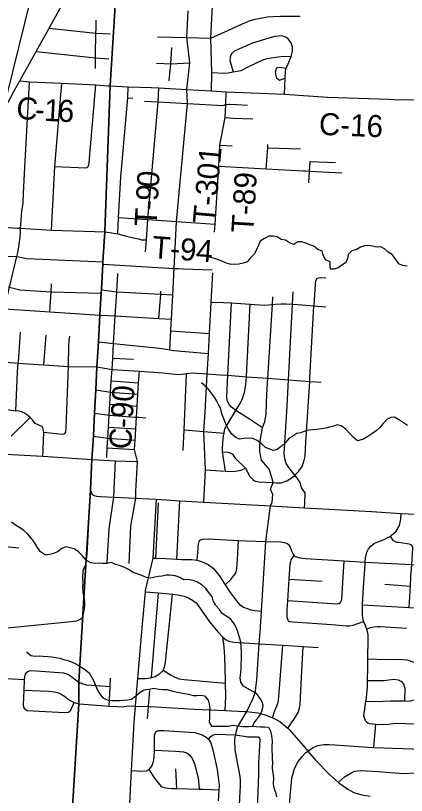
# Model space of a CAD drawing. Extents: x 114604 to 551442, y 316898 to 567001.
# Drawn here: x 217204 to 222509, y 400988 to 411584 of the extents above; entities that cross this region are included whole.
import ezdxf

# ---------------------------------------------------------------- set-up
doc = ezdxf.new("R2010")
doc.units = 0
for name, color, linetype in [('_CIVIL_CONSTRUCTION', 7, 'Continuous'), ('GE_P_Alignment_1000_Bearings', 7, 'Continuous'), ('GE_P_Alignment_1000_Cardinal_Points', 7, 'Continuous'), ('GE_P_Alignment_100_Cardinal_Points', 7, 'Continuous'), ('GE_P_Alignment_500_Bearings', 7, 'Continuous'), ('GE_P_Alignment_500_Distances', 7, 'Continuous'), ('PM_P_Cells', 7, 'Continuous'), ('PM_P_CL_Double_Solid', 7, 'Continuous'), ('PM_P_Crosswalk', 7, 'Continuous')]:
    doc.layers.add(name, color=color, linetype=linetype)

msp = doc.modelspace()

# ---------------------------------------------------------------- linework, layer by layer
at = {"layer": '_CIVIL_CONSTRUCTION'}
for points in [[(217206, 410600), (217260, 410697), (217481, 411094), (217658, 411412), (217885, 411824), (217998, 412039)], [(216772, 409839), (216881, 410021), (216966, 410161), (217206, 410600)]]:
    msp.add_lwpolyline(points, dxfattribs=at)
at = {"layer": 'GE_P_Alignment_1000_Bearings'}
msp.add_lwpolyline([(214445, 399967), (214831, 401459), (215381, 403717), (215872, 405699), (216251, 407094), (216836, 409497), (217493, 412147), (218313, 415395), (218872, 417670)], dxfattribs=at)
at = {"layer": 'GE_P_Alignment_1000_Cardinal_Points'}
for p, q in [((219130, 411297), (219528, 411285)), ((219528, 411285), (219853, 411276)), ((218286, 410865), (218288, 411008)), ((218728, 410464), (218795, 410463)), ((220204, 410374), (220353, 410368)), ((220048, 410197), (220155, 410192)), ((220155, 410192), (220423, 410182)), ((219977, 409821), (220142, 409813)), ((220626, 409785), (221069, 409771)), ((221194, 409470), (221203, 409603)), ((221203, 409603), (221548, 409587)), ((218590, 408616), (218602, 408839)), ((218980, 408536), (218997, 408813)), ((219386, 408788), (219913, 408751)), ((219905, 408639), (219913, 408751)), ((218418, 408645), (218590, 408616)), ((218969, 408375), (218980, 408536)), ((219482, 408143), (219873, 408127)), ((218522, 406928), (218802, 406917)), ((218503, 406619), (218874, 406593)), ((218484, 406306), (218854, 406276)), ((218877, 406125), (218970, 406118)), ((218465, 405990), (218836, 405967)), ((218448, 405712), (218818, 405686))]:
    msp.add_line(p, q, dxfattribs=at)
for points in [[(219862, 410562), (219869, 410810), (219853, 411276), (219877, 411718), (219901, 412157)], [(219530, 410581), (219567, 410941), (219528, 411285), (219548, 411646)], [(219853, 411276), (220363, 411507), (220436, 411530), (220544, 411554), (220625, 411565), (220701, 411573), (220801, 411574), (221068, 411574)], [(218294, 411346), (218295, 411402), (218297, 411521)], [(217658, 411412), (218294, 411346), (218487, 411337)], [(218288, 411008), (218289, 411044), (218294, 411346)], [(220852, 410514), (220863, 410733), (220868, 410833), (220877, 410870), (220903, 410926), (220945, 411029), (220961, 411098), (220964, 411156), (220944, 411214), (220904, 411267), (220866, 411291), (220816, 411307), (220768, 411303), (220723, 411298), (220641, 411278), (220420, 411211), (220169, 411100), (220132, 411061), (220118, 411019), (220114, 410972), (220159, 410821)], [(219290, 410695), (219309, 410928), (219326, 411150)], [(217481, 411094), (218288, 411008), (218471, 410998)], [(219869, 410810), (220026, 410802), (220084, 410806), (220159, 410821), (220266, 410839), (220378, 410897), (220549, 410976), (220618, 410999), (220702, 411015), (220835, 411030), (220945, 411029)], [(219117, 410936), (219309, 410928), (219567, 410941)], [(220863, 410733), (220788, 410703), (220749, 410730), (220739, 410766), (220733, 410818), (220739, 410845), (220747, 410870), (220755, 410877), (220792, 410883), (220877, 410870)], [(218602, 408839), (218632, 409392), (218728, 410464), (218731, 410615)], [(218997, 408813), (219139, 410413), (219147, 410601)], [(219317, 407406), (219319, 407458), (219336, 407789), (219354, 408148), (219386, 408788), (219536, 410389), (219530, 410581)], [(219913, 408751), (219962, 409539), (219977, 409821), (220048, 410197), (220057, 410377), (220061, 410549)], [(218953, 410420), (219139, 410413), (219536, 410389), (220021, 410363), (220057, 410377), (220104, 410378)], [(220104, 410378), (220114, 410378), (220204, 410374)], [(220604, 409503), (220626, 409785), (220626, 409830)], [(219962, 409539), (220604, 409503), (221109, 409475), (221141, 409473)], [(221141, 409473), (221194, 409470), (221631, 409446)], [(221183, 409309), (221193, 409456), (221194, 409470)], [(218602, 408839), (218997, 408813), (219386, 408788)], [(216145, 408775), (217226, 408695), (217272, 408695), (217690, 408667), (218418, 408645)], [(218590, 408616), (218709, 408585), (218806, 408565), (218872, 408550), (218914, 408538), (218980, 408536)], [(218391, 408205), (219354, 408148), (219413, 408145), (219482, 408143)], [(218440, 405579), (218448, 405712), (218456, 405843), (218465, 405990), (218475, 406153), (218484, 406306), (218494, 406469), (218503, 406619), (218513, 406777), (218522, 406928), (218534, 407129), (218557, 407502), (218577, 407831), (218593, 408080)], [(218371, 407858), (218577, 407831), (219173, 407798), (219336, 407789)], [(219149, 407468), (219173, 407798), (219176, 407841)], [(218349, 407514), (218557, 407502), (219149, 407468), (219319, 407458)], [(219299, 407043), (219312, 407300), (219317, 407406)], [(218332, 407150), (218534, 407129), (219159, 407066), (219247, 407051), (219299, 407043)], [(218308, 406811), (218513, 406777), (218884, 406750), (219202, 406728)], [(218860, 405525), (218818, 405686), (218826, 405814), (218836, 405967), (218845, 406127), (218854, 406276), (218864, 406438), (218874, 406593), (218884, 406750)], [(218295, 406497), (218494, 406469), (218864, 406438)], [(218277, 406183), (218475, 406153), (218821, 406128), (218845, 406127), (218877, 406125)], [(218261, 405870), (218456, 405843), (218826, 405814)]]:
    msp.add_lwpolyline(points, dxfattribs=at)
at = {"layer": 'GE_P_Alignment_100_Cardinal_Points'}
for p, q in [((219312, 407300), (219835, 407264)), ((217585, 406840), (217619, 407243)), ((217143, 405869), (217400, 406123)), ((219391, 404198), (219434, 404992)), ((219109, 404212), (219144, 404961)), ((220916, 403925), (221364, 403900)), ((222218, 403857), (222563, 403830)), ((219049, 402589), (219143, 403741)), ((216320, 403185), (217959, 403353)), ((219391, 401081), (219377, 401350))]:
    msp.add_line(p, q, dxfattribs=at)
for points in [[(217276, 408744), (217288, 408926), (217305, 409038), (217312, 409170), (217329, 409519), (217394, 410685)], [(217690, 408667), (217738, 409532), (217833, 410664)], [(218189, 409534), (218197, 409556), (218204, 409588), (218291, 410642)], [(217738, 409532), (218158, 409517), (218177, 409520), (218189, 409534)], [(216893, 405634), (216928, 406254), (216946, 406566), (216963, 406884), (217003, 407249), (217054, 407601), (217122, 407894), (217220, 408309), (217237, 408383), (217254, 408473), (217265, 408571), (217268, 408641), (217272, 408695), (217276, 408744)], [(216574, 408335), (217220, 408309), (217354, 408282), (218390, 408236)], [(219758, 404972), (219783, 405410), (219759, 405934), (219777, 406195), (219805, 406715), (219820, 406992), (219835, 407264), (219859, 407691), (219863, 407766), (219883, 408089)], [(217666, 407559), (217684, 407831), (217692, 407939)], [(220699, 405239), (220742, 405236), (220808, 405234), (220887, 405264), (220933, 405291), (220986, 405328), (220995, 405338), (221048, 405395), (221093, 405458), (221117, 405523), (221134, 405599), (221145, 405791), (221196, 406614), (221198, 406656), (221254, 407639), (221255, 407644), (221275, 407937), (221280, 407976), (221293, 408010)], [(221293, 408010), (221317, 408022), (221353, 408023), (221413, 408022)], [(216467, 407896), (217122, 407894), (217262, 407858), (217684, 407831), (218367, 407812)], [(221125, 404897), (221129, 404960), (221134, 405098), (221087, 405169), (221072, 405224), (221055, 405258), (221031, 405295), (220995, 405338), (220957, 405383), (220905, 405456), (220878, 405499), (220857, 405559), (220851, 405637), (220888, 406276), (220907, 406635), (220962, 407661), (220971, 407831)], [(220662, 404922), (220688, 404972), (220695, 405078), (220662, 405149), (220699, 405239), (220683, 405307), (220648, 405422), (220543, 405541), (220517, 405662), (220518, 405734), (220529, 405832), (220545, 405928), (220555, 405984), (220585, 406068), (220604, 406170), (220611, 406328), (220620, 406518), (220628, 406656), (220689, 407657), (220695, 407760)], [(215854, 407673), (216592, 407630), (216849, 407615), (217054, 407601), (217666, 407559), (218349, 407514)], [(219859, 407691), (220025, 407686), (220135, 407679), (220386, 407661), (220447, 407657), (220589, 407651), (220637, 407654), (220677, 407656), (220689, 407657), (220731, 407661), (220808, 407668), (220878, 407667), (220962, 407661), (221036, 407656), (221254, 407639), (221414, 407626)], [(220051, 405395), (220012, 405655), (220014, 405705), (220022, 405839), (220026, 405877), (220033, 405911), (220035, 405921), (220046, 405968), (220088, 406044), (220193, 406218), (220244, 406301), (220277, 406366), (220309, 406464), (220328, 406565), (220336, 406677), (220336, 406683), (220386, 407661)], [(220555, 405984), (220379, 406099), (220193, 406218), (220135, 406265), (220101, 406298), (220078, 406341), (220069, 406391), (220074, 406505), (220084, 406696), (220135, 407679)], [(217574, 405596), (217578, 405679), (217582, 405819), (217585, 405923), (217569, 405994), (217468, 406040), (217435, 406091), (217400, 406123), (217334, 406175), (217284, 406200), (217242, 406208), (217205, 406215), (217231, 406744), (217239, 406863), (217241, 406880), (217271, 407280)], [(217871, 405906), (217885, 405928), (217888, 405984), (217923, 406817), (217927, 407098), (217929, 407168), (217941, 407226)], [(219299, 407043), (219346, 407032), (219351, 407032), (219820, 406992)], [(216595, 406905), (216963, 406884), (217239, 406863), (217375, 406854), (217585, 406840), (217923, 406817), (218308, 406811)], [(219202, 406728), (219407, 406709), (219451, 406710), (219498, 406716), (219525, 406721), (219563, 406727), (219601, 406728), (219661, 406725), (219805, 406715), (219980, 406703), (220084, 406696), (220336, 406677), (220628, 406656), (220907, 406635), (221196, 406614), (221351, 406602)], [(219477, 405675), (219490, 405957), (219505, 406283), (219525, 406721)], [(216245, 406280), (216515, 406262), (216928, 406254), (217205, 406215)], [(217585, 405923), (217836, 405894), (217857, 405900), (217871, 405906)], [(219490, 405957), (219759, 405934), (220033, 405911)], [(215912, 405683), (216119, 405671), (216893, 405634), (217574, 405596), (218239, 405554)], [(220012, 405655), (220087, 405653), (220128, 405638), (220148, 405623), (220185, 405572), (220324, 405435), (220360, 405366), (220381, 405325), (220400, 405301), (220424, 405278), (220448, 405264), (220505, 405249), (220602, 405244), (220699, 405239)], [(218239, 405554), (218561, 405536), (218860, 405525)], [(218447, 404151), (218475, 404610), (218538, 405042), (218561, 405536)], [(218744, 404138), (218768, 404646), (218836, 405027), (218835, 405118), (218860, 405525)], [(219783, 405410), (220051, 405395), (220118, 405390), (220182, 405392), (220265, 405409), (220324, 405435)], [(217959, 403353), (218035, 403362), (218080, 403381), (218107, 403402), (218120, 403434), (218132, 403505), (218142, 403553), (218143, 403596), (218140, 403663), (218120, 403750), (218114, 403824), (218119, 403880), (218117, 403939), (218121, 404039), (218131, 404069), (218152, 404107), (218176, 404262), (218220, 405131)], [(218220, 405131), (218243, 405076), (218269, 405061), (218303, 405053), (218355, 405048), (218538, 405042), (218836, 405027), (219014, 405016), (219114, 405011)], [(218665, 396829), (218657, 396854), (218647, 397045), (218615, 397990), (218662, 398895), (218711, 399895), (218736, 400476), (218763, 401067), (218778, 401328), (218814, 401980), (218832, 402199), (218864, 402575), (218882, 402789), (218928, 403314), (218965, 403753), (218966, 403771), (219072, 404213), (219114, 405011)], [(219114, 405011), (219242, 405003), (219434, 404992), (219758, 404972), (220662, 404922), (221125, 404897), (222035, 404844), (222436, 404818), (223371, 404771)], [(220237, 400772), (220255, 401124), (220256, 401202), (220249, 401271), (220225, 401387), (220184, 401606), (220180, 401745), (220189, 401811), (220217, 401913), (220287, 402036), (220343, 402126), (220425, 402300), (220459, 402396), (220467, 402448), (220477, 402558), (220512, 403048), (220523, 403205), (220541, 403489), (220600, 404440), (220662, 404922)], [(221966, 401987), (221955, 402003), (221943, 402030), (221933, 402068), (221940, 402134), (221959, 402267), (221961, 402276), (221979, 402452), (221981, 402528), (221981, 402551), (221984, 402735), (221985, 402844), (221987, 402919), (221990, 403045), (221990, 403121), (221990, 403169), (221977, 403234), (221971, 403248), (221935, 403337), (221928, 403352), (221925, 403359), (221918, 403401), (221914, 403441), (221912, 403527), (221914, 403577), (221921, 403748), (221949, 404126), (221951, 404156), (221954, 404218), (221972, 404294), (221994, 404338), (222025, 404375), (222078, 404413), (222120, 404432), (222206, 404467), (222259, 404492), (222291, 404512), (222303, 404519), (222368, 404576), (222414, 404657), (222433, 404739), (222436, 404818)], [(215729, 404441), (216514, 404395), (216605, 404417), (217246, 404351)], [(219667, 404184), (219688, 404400), (219695, 404436), (219711, 404458), (219739, 404470), (219821, 404472), (220230, 404453), (220334, 404448), (220600, 404440), (220804, 404433), (220848, 404426), (220884, 404417), (220908, 404397), (220931, 404363), (220948, 404310), (220970, 404264), (220980, 404250), (220984, 404246), (221001, 404233), (221065, 404218), (221141, 404205), (221663, 404173), (221951, 404156)], [(220050, 403849), (220125, 403920), (220168, 403974), (220191, 404009), (220206, 404071), (220216, 404191), (220230, 404453)], [(222545, 403541), (222563, 403830), (222571, 403959), (222581, 404123), (222595, 404343), (222594, 404367), (222578, 404390), (222549, 404402), (222519, 404407), (222401, 404422), (222377, 404426), (222334, 404449), (222291, 404512)], [(220902, 403366), (220898, 403380), (220891, 403404), (220891, 403510), (220899, 403637), (220916, 403925), (220929, 404135), (220938, 404160), (220946, 404188), (220984, 404246)], [(219072, 404213), (219109, 404212), (219245, 404205), (219391, 404198), (219459, 404195), (219597, 404191), (219667, 404184), (219750, 404155), (219818, 404126), (219885, 404074), (219968, 403975), (220050, 403849), (220109, 403760), (220201, 403633), (220240, 403586), (220298, 403547), (220396, 403511), (220453, 403498), (220541, 403489)], [(221612, 403610), (221626, 403634), (221631, 403656), (221663, 404173)], [(221951, 404156), (222581, 404123), (222714, 404116)], [(218864, 402575), (218966, 402578), (219037, 402584), (219049, 402589), (219097, 402605), (219162, 402644), (219207, 402687), (219208, 402690), (219226, 402730), (219240, 402800), (219335, 403724)], [(218965, 403753), (219143, 403741), (219195, 403737), (219335, 403724), (219341, 403724), (219424, 403710), (219492, 403694), (219552, 403673), (219605, 403642), (219653, 403604), (219683, 403570), (219838, 403348), (219947, 403211), (220017, 403137), (220055, 403105), (220099, 403083), (220169, 403072), (220512, 403048), (220830, 403028), (221106, 403010), (221312, 402998)], [(220899, 403637), (221569, 403591), (221592, 403596), (221612, 403610)], [(221914, 403577), (222545, 403541), (222685, 403533)], [(220902, 403366), (220915, 403353), (220969, 403344), (221495, 403308), (221697, 403291), (221735, 403293), (221787, 403301), (221928, 403352)], [(221971, 403248), (222020, 403268), (222065, 403279), (222113, 403282), (222151, 403281), (222511, 403261)], [(220047, 402140), (220056, 402333), (220055, 402513), (220055, 402549), (220044, 402870), (220037, 403007), (220027, 403075), (220017, 403137)], [(220690, 402042), (220720, 402129), (220751, 402203), (220762, 402238), (220771, 402278), (220780, 402384), (220830, 403028)], [(220899, 401902), (220990, 402033), (221040, 402116), (221057, 402174), (221066, 402218), (221080, 402506), (221088, 402674), (221106, 403010)], [(221985, 402844), (222235, 402836), (222397, 402840), (222518, 402830), (222608, 402800)], [(217328, 402164), (217315, 402187), (217311, 402217), (217319, 402418), (217326, 402561), (217332, 402628), (217358, 402664)], [(217358, 402664), (217379, 402677), (217403, 402684), (217549, 402677), (217852, 402653), (217898, 402639), (217946, 402616), (218010, 402564), (218062, 402525), (218116, 402503), (218166, 402491), (218486, 402467)], [(219208, 402690), (219314, 402622), (219367, 402593), (219425, 402574), (219492, 402562), (220055, 402513)], [(216179, 402623), (216937, 402580), (217156, 402571), (217326, 402561)], [(218472, 402202), (218486, 402467), (218494, 402581)], [(221981, 402551), (222202, 402550), (222336, 402568), (222398, 402560), (222442, 402535), (222468, 402500), (222486, 402447), (222484, 402272)], [(217319, 402418), (217655, 402402), (217733, 402393), (217788, 402380), (217824, 402365), (217868, 402336), (217935, 402284), (217998, 402251), (218063, 402231), (218188, 402222), (218472, 402202), (218596, 402194), (218651, 402192), (218704, 402202), (218771, 402204), (218832, 402199), (219006, 402194), (219034, 402194), (219632, 402160), (220047, 402140), (220310, 402130), (220343, 402126), (220412, 402118), (220498, 402111), (220590, 402081), (220690, 402042), (220713, 402033), (220791, 401990), (220840, 401953), (220899, 401902), (220917, 401885), (221106, 401664), (221171, 401588), (221279, 401463), (221463, 401274), (221588, 401162), (221603, 401149), (221712, 401071), (221793, 401028), (221905, 400996), (222016, 400979)], [(218992, 402030), (219006, 402194), (219025, 402414)], [(221959, 402267), (222086, 402264), (222298, 402272), (222484, 402272), (222549, 402270), (222613, 402285), (222792, 402341)], [(217328, 402164), (217364, 402141), (217609, 402130), (217877, 402114), (217921, 402119), (217952, 402146), (217998, 402251)], [(221966, 401987), (221986, 401973), (222006, 401965), (222088, 401957), (222095, 401957), (222236, 401949), (222358, 401970), (222772, 401955), (222829, 401950), (222969, 401932), (223291, 401895), (223473, 401871), (223543, 401847), (223652, 401777)], [(222067, 401639), (222085, 401851), (222095, 401957)], [(218778, 401328), (218852, 401322), (218908, 401317), (218980, 401323), (219013, 401342), (219021, 401346), (219058, 401392), (219081, 401467), (219088, 401579), (219088, 401603), (219087, 401722), (219091, 401802), (219106, 401853)], [(219106, 401853), (219124, 401863), (219143, 401871), (219211, 401869), (219638, 401841), (219734, 401811), (219789, 401780), (219822, 401753), (219855, 401702), (219887, 401589), (219939, 401341), (219956, 401199), (219966, 401126), (219963, 401064), (219954, 400912)], [(219822, 401753), (219853, 401790), (219884, 401810), (219918, 401821), (220189, 401811), (220244, 401803), (220310, 401792), (220354, 401785), (220436, 401783), (220498, 401782), (220521, 401769)], [(220482, 400757), (220490, 400924), (220504, 401276), (220504, 401437), (220513, 401581), (220523, 401747), (220521, 401769)], [(219088, 401603), (219372, 401591), (219482, 401582), (219526, 401565), (219567, 401536), (219602, 401491), (219633, 401415), (219670, 401275), (219680, 401227), (219687, 401185), (219695, 401073)], [(220910, 400731), (220923, 400846), (220935, 401032), (220948, 401166), (220955, 401226), (220971, 401286), (220990, 401351), (221032, 401435), (221094, 401515), (221139, 401565), (221171, 401588), (221204, 401613), (221245, 401640), (221308, 401667), (221388, 401679), (221460, 401679), (221538, 401676), (221986, 401645), (222067, 401639), (222847, 401611), (222920, 401606), (222980, 401583)], [(219013, 401342), (219090, 401222), (219158, 401137), (219181, 401110), (219205, 401100), (219265, 401088), (219323, 401083), (219391, 401081), (219695, 401073), (219747, 401071), (219963, 401064)], [(221588, 401162), (221627, 401203), (221670, 401238), (221754, 401292), (221806, 401315), (221885, 401327), (222132, 401313), (222460, 401284), (222644, 401293), (222774, 401276), (222864, 401253), (222958, 401210)]]:
    msp.add_lwpolyline(points, dxfattribs=at)
at = {"layer": 'GE_P_Alignment_500_Bearings'}
for p, q in [((218346, 410638), (218457, 410631)), ((219862, 410562), (220061, 410549)), ((218239, 405554), (218246, 405659)), ((218220, 405131), (218239, 405554))]:
    msp.add_line(p, q, dxfattribs=at)
for points in [[(217260, 410697), (217394, 410685), (217833, 410664), (218291, 410642), (218346, 410638)], [(218457, 410631), (218490, 410629), (218731, 410615), (219043, 410605)], [(219043, 410605), (219147, 410601), (219530, 410581), (219862, 410562)], [(220061, 410549), (220852, 410514), (221439, 410477), (221859, 410461), (222276, 410446), (222344, 410442)], [(222344, 410442), (222428, 410438), (222705, 410445), (223038, 410459), (223087, 410463)], [(218355, 407613), (218367, 407812), (218371, 407858), (218391, 408205), (218390, 408236), (218418, 408645)], [(218246, 405659), (218261, 405870), (218277, 406183), (218295, 406497), (218308, 406811), (218332, 407150), (218349, 407514), (218355, 407613)]]:
    msp.add_lwpolyline(points, dxfattribs=at)
at = {"layer": 'GE_P_Alignment_500_Distances'}
for points in [[(218957, 418759), (218716, 414264), (218652, 413246), (218489, 410632), (218417, 408648), (218389, 408239), (218389, 408208), (218370, 407861), (218366, 407815), (218348, 407516), (218331, 407153), (218307, 406813), (218294, 406500), (218276, 406186), (218260, 405872), (218238, 405557), (218218, 405134), (218145, 403897), (218061, 402528), (218062, 402234), (217958, 400535)], [(217958, 400535), (218062, 402234), (218061, 402528), (218145, 403897), (218218, 405134), (218238, 405557), (218260, 405872), (218276, 406186), (218294, 406500), (218307, 406813), (218331, 407153), (218348, 407516), (218366, 407815), (218370, 407861), (218389, 408208), (218389, 408239), (218417, 408648), (218489, 410632), (218652, 413246), (218716, 414264), (218957, 418759)]]:
    msp.add_lwpolyline(points, dxfattribs=at)
at = {"layer": 'PM_P_Cells'}
for points in [[(222517, 408178), (222457, 408186), (222405, 408212), (222357, 408284), (222315, 408339), (222263, 408367), (222211, 408415), (222155, 408443), (222103, 408437), (222049, 408449), (221993, 408460), (221941, 408456), (221885, 408438), (221833, 408406), (221769, 408388), (221717, 408336), (221709, 408276), (221683, 408224), (221631, 408192), (221581, 408154), (221529, 408136), (221477, 408138), (221475, 408188), (221473, 408240), (221411, 408266), (221377, 408331), (221365, 408383), (221307, 408405), (221251, 408449), (221197, 408467), (221145, 408490), (221087, 408508), (221035, 408510), (220981, 408474), (220923, 408498), (220867, 408530), (220807, 408540), (220755, 408579), (220699, 408587), (220639, 408587), (220581, 408555), (220523, 408517), (220503, 408465), (220474, 408405), (220448, 408347), (220394, 408291), (220348, 408237), (220294, 408221), (220234, 408205), (220178, 408201), (220112, 408207), (220052, 408225), (219996, 408252), (219932, 408276), (219870, 408294), (219812, 408306), (219752, 408320), (219696, 408328), (219656, 408332)], [(222523, 406012), (222471, 406051), (222403, 406095), (222349, 406125), (222297, 406121), (222247, 406101), (222195, 406043), (222149, 405987), (222099, 405941), (222039, 405901), (221985, 405863), (221927, 405829), (221845, 405805), (221787, 405856), (221735, 405912), (221685, 405964), (221623, 406010), (221571, 406021), (221517, 406005), (221463, 405991), (221413, 405977), (221355, 405967), (221293, 405959), (221234, 405955), (221178, 405949), (221120, 405931), (221070, 405915), (221020, 405904), (220968, 405870), (220918, 405840), (220862, 405780), (220808, 405728), (220756, 405686), (220706, 405674), (220598, 405714), (220540, 405766), (220482, 405811), (220422, 405839), (220366, 405841), (220302, 405837), (220248, 405829), (220196, 405845), (220138, 405895), (220094, 405962), (220068, 406014), (220038, 406084), (220002, 406172), (219988, 406239), (219962, 406291), (219936, 406345), (219905, 406401), (219865, 406451), (219819, 406510), (219763, 406562), (219727, 406594)], [(220419, 401927), (220447, 401977), (220487, 402031), (220529, 402085), (220549, 402143), (220563, 402208), (220551, 402260), (220516, 402316), (220472, 402374), (220414, 402402), (220298, 402471), (220260, 402525), (220254, 402587), (220260, 402653), (220266, 402715), (220266, 402776), (220270, 402830), (220272, 402882), (220269, 402946), (220267, 403006), (220259, 403076), (220245, 403135), (220227, 403199), (220203, 403261), (220169, 403317), (220123, 403387), (220071, 403420), (220009, 403460), (219973, 403512), (219921, 403570), (219886, 403631), (219870, 403685), (219822, 403751), (219784, 403801), (219730, 403851), (219672, 403884), (219612, 403906), (219538, 403922), (219488, 403918), (219432, 403950), (219368, 403972), (219298, 403981), (219246, 403981), (219192, 403969), (219142, 403963), (219092, 403951), (219038, 403941), (218982, 403949), (218924, 403971), (218866, 403992), (218800, 404016), (218734, 404058), (218674, 404088), (218614, 404110), (218560, 404127), (218504, 404151), (218440, 404137), (218388, 404141), (218338, 404143), (218286, 404141), (218224, 404149), (218162, 404186), (218108, 404246), (218058, 404298), (218000, 404338), (217942, 404350), (217886, 404367), (217832, 404343), (217772, 404299), (217719, 404273), (217665, 404259), (217611, 404253), (217541, 404297), (217501, 404357), (217460, 404424), (217420, 404480), (217370, 404536), (217312, 404592), (217260, 404625), (217204, 404659), (217146, 404699)], [(217351, 402938), (217411, 402890), (217471, 402878), (217523, 402882), (217579, 402880), (217641, 402876), (217695, 402871), (217747, 402861), (217803, 402851), (217859, 402833), (217913, 402819), (217971, 402797), (218023, 402776), (218077, 402746), (218141, 402702), (218203, 402654), (218237, 402590), (218267, 402539), (218287, 402481), (218314, 402419), (218350, 402359), (218390, 402309), (218458, 402280), (218510, 402278), (218616, 402278), (218668, 402282), (218718, 402286), (218777, 402294), (218835, 402340), (218895, 402392), (218947, 402422), (219015, 402431), (219079, 402447), (219149, 402431), (219201, 402429), (219261, 402427), (219319, 402409), (219425, 402388), (219491, 402372), (219551, 402364), (219615, 402346), (219667, 402346), (219717, 402352), (219769, 402340), (219819, 402281), (219831, 402227), (219839, 402171), (219835, 402113), (219835, 402045), (219833, 401985), (219861, 401930), (219917, 401928), (220093, 401928), (220159, 401940), (220223, 401932), (220291, 401925), (220365, 401925), (220415, 401927), (220469, 401925), (220527, 401919), (220583, 401919), (220637, 401913), (220663, 401862), (220677, 401798), (220685, 401724), (220682, 401656), (220680, 401592), (220686, 401538), (220686, 401485), (220690, 401435), (220686, 401369), (220690, 401319), (220700, 401267), (220704, 401211), (220698, 401143), (220709, 401092), (220733, 401032), (220745, 400970)]]:
    msp.add_lwpolyline(points, dxfattribs=at)

# ---------------------------------------------------------------- texts
at = {"layer": 'PM_P_CL_Double_Solid'}
for s, rotation, p in [('C', 354.7924, (217203, 410185)), ('1', 356.9721, (217584, 410154)), ('6', 357.091, (217769, 410145)), ('-', 356.6199, (217459, 410162)), ('C-16', 357.6726, (221317, 409964)), ('C-90', 86.6461, (218770, 405684))]:
    msp.add_text(s, height=300, rotation=rotation, dxfattribs=at).set_placement(p)
at = {"layer": 'PM_P_Crosswalk'}
for s, rotation, p in [('T-301', 84.7872, (219907, 408747)), ('0', 86.1795, (219146, 409243)), ('T-89', 86.5185, (220430, 408624)), ('9', 86.8105, (219136, 409060)), ('-', 86.9069, (219129, 408937)), ('T', 86.9364, (219117, 408713)), ('T-94', 355.8249, (219048, 408291))]:
    msp.add_text(s, height=300, rotation=rotation, dxfattribs=at).set_placement(p)

doc.saveas('drawing.dxf')
